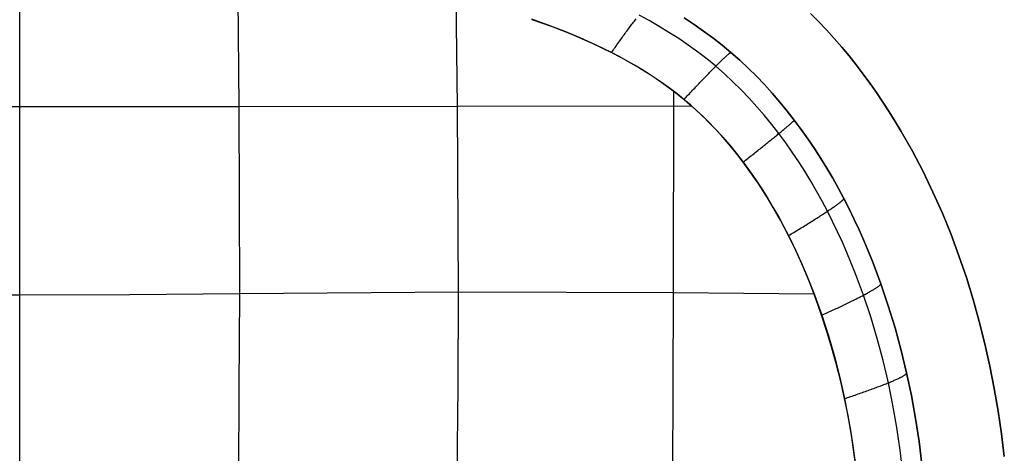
# Model space of a CAD drawing. Extents: x -383 to 1849, y -1185 to -529.
# Tile 423 of 656: x -58 to 240, y -856 to -725. Entities that reach past the tile are written whole.
import ezdxf

# ---------------------------------------------------------------- set-up
doc = ezdxf.new("R2010")
doc.units = 0
doc.layers.add('PREDEFINITO', color=7, linetype='CONTINUOUS')

msp = doc.modelspace()

# ---------------------------------------------------------------- linework, layer by layer
at = {"layer": 'PREDEFINITO'}
for p, q in [((8.43, -751.49, 447.46), (8.1, -707.67, 441.23)), ((74.49, -751.35, 444.44), (74.01, -718.29, 440.6)), ((181.19, -723.24, 420), (183.63, -725.7, 420)), ((181.19, -723.24, 370), (183.63, -725.7, 370)), ((183.63, -725.7, 395), (181.19, -723.24, 395)), ((101.82, -726.75, 440.33), (96.9, -724.99, 440.37)), ((96.94, -725.02, 440.37), (103.09, -727.23, 440.31)), ((127.2, -726.5, 436.29), (127.45, -726.17, 436.01)), ((127.45, -726.17, 436.01), (127.69, -725.85, 435.74)), ((127.69, -725.85, 435.74), (127.94, -725.53, 435.45)), ((127.94, -725.53, 435.45), (128.18, -725.22, 435.16)), ((128.18, -725.22, 435.16), (128.42, -724.91, 434.86)), ((132.39, -725.41, 433.58), (129.34, -723.75, 433.59)), ((135.41, -727.15, 433.56), (132.39, -725.41, 433.58)), ((145.95, -726.54, 420), (143.01, -724.61, 420)), ((145.95, -726.54, 370), (143.01, -724.61, 370)), ((143.01, -724.61, 395), (145.95, -726.54, 395)), ((145.95, -726.54, 420), (143.01, -724.61, 420)), ((183.63, -725.7, 420), (186.01, -728.22, 420)), ((183.63, -725.7, 370), (186.01, -728.22, 370)), ((186.01, -728.22, 395), (183.63, -725.7, 395)), ((106.7, -728.63, 440.28), (101.82, -726.75, 440.33)), ((103.09, -727.23, 440.31), (109.17, -729.63, 440.26)), ((111.55, -730.64, 440.23), (106.7, -728.63, 440.28)), ((125.12, -729.29, 438.16), (125.38, -728.93, 437.96)), ((125.38, -728.93, 437.96), (125.65, -728.57, 437.75)), ((125.65, -728.57, 437.75), (125.91, -728.21, 437.52)), ((125.91, -728.21, 437.52), (126.17, -727.86, 437.29)), ((126.17, -727.86, 437.29), (126.43, -727.51, 437.05)), ((126.43, -727.51, 437.05), (126.69, -727.17, 436.8)), ((126.69, -727.17, 436.8), (126.94, -726.83, 436.55)), ((126.94, -726.83, 436.55), (127.2, -726.5, 436.29)), ((138.38, -728.96, 433.55), (135.41, -727.15, 433.56)), ((141.32, -730.85, 433.53), (138.38, -728.96, 433.55)), ((148.83, -728.55, 420), (145.95, -726.54, 420)), ((148.83, -728.55, 370), (145.95, -726.54, 370)), ((145.95, -726.54, 395), (148.83, -728.55, 395)), ((148.83, -728.55, 420), (145.95, -726.54, 420)), ((151.66, -730.63, 420), (148.83, -728.55, 420)), ((151.66, -730.63, 370), (148.83, -728.55, 370)), ((148.83, -728.55, 395), (151.66, -730.63, 395)), ((151.66, -730.63, 420), (148.83, -728.55, 420)), ((186.01, -728.22, 420), (188.33, -730.79, 420)), ((186.01, -728.22, 370), (188.33, -730.79, 370)), ((188.33, -730.79, 395), (186.01, -728.22, 395)), ((109.17, -729.63, 440.26), (112.17, -730.9, 440.23)), ((116.33, -732.79, 440.19), (111.55, -730.64, 440.23)), ((112.17, -730.9, 440.23), (115.16, -732.24, 440.2)), ((115.16, -732.24, 440.2), (118.11, -733.63, 440.17)), ((122.95, -732.32, 439.48), (123.22, -731.93, 439.35)), ((123.22, -731.93, 439.35), (123.49, -731.55, 439.21)), ((123.49, -731.55, 439.21), (123.77, -731.17, 439.06)), ((123.77, -731.17, 439.06), (124.04, -730.79, 438.9)), ((124.04, -730.79, 438.9), (124.31, -730.41, 438.73)), ((124.31, -730.41, 438.73), (124.58, -730.03, 438.55)), ((124.58, -730.03, 438.55), (124.85, -729.66, 438.36)), ((124.85, -729.66, 438.36), (125.12, -729.29, 438.16)), ((144.2, -732.82, 433.52), (141.32, -730.85, 433.53)), ((154.42, -732.8, 420), (151.66, -730.63, 420)), ((154.42, -732.8, 370), (151.66, -730.63, 370)), ((151.66, -730.63, 395), (154.42, -732.8, 395)), ((154.42, -732.8, 420), (151.66, -730.63, 420)), ((188.33, -730.79, 420), (190.6, -733.42, 420)), ((188.33, -730.79, 370), (190.6, -733.42, 370)), ((190.6, -733.42, 395), (188.33, -730.79, 395)), ((188.33, -730.79, 420), (188.33, -730.79, 370)), ((121.04, -735.09, 440.15), (116.33, -732.79, 440.19)), ((118.11, -733.63, 440.17), (121.04, -735.08, 440.15)), ((121.04, -735.08, 440.15), (121.31, -734.68, 440.08)), ((121.04, -735.08, 440.15), (123.93, -736.59, 440.12)), ((123.36, -736.3, 440.13), (121.04, -735.09, 440.15)), ((121.31, -734.68, 440.08), (121.58, -734.29, 440.01)), ((121.58, -734.29, 440.01), (121.85, -733.89, 439.92)), ((121.85, -733.89, 439.92), (122.13, -733.5, 439.82)), ((122.13, -733.5, 439.82), (122.4, -733.1, 439.72)), ((122.4, -733.1, 439.72), (122.67, -732.71, 439.61)), ((122.67, -732.71, 439.61), (122.95, -732.32, 439.48)), ((147.03, -734.87, 433.51), (144.2, -732.82, 433.52)), ((149.8, -737, 433.5), (147.03, -734.87, 433.51)), ((157.12, -735.04, 420), (154.42, -732.8, 420)), ((157.12, -735.04, 370), (154.42, -732.8, 370)), ((154.42, -732.8, 395), (157.12, -735.04, 395)), ((157.12, -735.04, 420), (154.42, -732.8, 420)), ((156.75, -735.25, 423.27), (156.83, -735.2, 422.8)), ((156.83, -735.2, 422.8), (156.9, -735.15, 422.33)), ((156.9, -735.15, 422.33), (156.96, -735.11, 421.86)), ((156.96, -735.11, 421.86), (157.01, -735.08, 421.4)), ((157.01, -735.08, 421.4), (157.06, -735.06, 420.93)), ((157.06, -735.06, 420.93), (157.09, -735.05, 420.46)), ((157.09, -735.05, 420.46), (157.12, -735.04, 420)), ((159.76, -737.37, 420), (157.12, -735.04, 420)), ((159.76, -737.37, 370), (157.12, -735.04, 370)), ((157.12, -735.04, 395), (159.76, -737.37, 395)), ((157.12, -735.04, 420), (157.12, -735.04, 370)), ((159.76, -737.37, 420), (157.12, -735.04, 420)), ((190.6, -733.42, 420), (192.81, -736.09, 420)), ((190.6, -733.42, 370), (192.81, -736.09, 370)), ((192.81, -736.09, 395), (190.6, -733.42, 395)), ((125.66, -737.55, 440.11), (123.36, -736.3, 440.13)), ((123.93, -736.59, 440.12), (126.79, -738.18, 440.1)), ((127.93, -738.84, 440.09), (125.66, -737.55, 440.11)), ((126.79, -738.18, 440.1), (129.61, -739.83, 440.08)), ((152.51, -739.22, 433.49), (149.8, -737, 433.5)), ((153.44, -738.3, 432.15), (153.66, -738.08, 431.8)), ((153.66, -738.08, 431.8), (153.88, -737.87, 431.43)), ((153.88, -737.87, 431.43), (154.09, -737.66, 431.06)), ((154.09, -737.66, 431.06), (154.29, -737.46, 430.67)), ((154.29, -737.46, 430.67), (154.49, -737.27, 430.28)), ((154.49, -737.27, 430.28), (154.68, -737.09, 429.89)), ((154.68, -737.09, 429.89), (154.87, -736.91, 429.48)), ((154.87, -736.91, 429.48), (155.05, -736.74, 429.07)), ((155.05, -736.74, 429.07), (155.23, -736.57, 428.65)), ((155.23, -736.57, 428.65), (155.39, -736.42, 428.23)), ((155.39, -736.42, 428.23), (155.55, -736.27, 427.8)), ((155.55, -736.27, 427.8), (155.71, -736.13, 427.36)), ((155.71, -736.13, 427.36), (155.85, -736, 426.92)), ((155.85, -736, 426.92), (155.99, -735.88, 426.47)), ((155.99, -735.88, 426.47), (156.12, -735.76, 426.03)), ((156.12, -735.76, 426.03), (156.25, -735.65, 425.57)), ((156.25, -735.65, 425.57), (156.36, -735.56, 425.12)), ((156.36, -735.56, 425.12), (156.47, -735.47, 424.66)), ((156.47, -735.47, 424.66), (156.57, -735.39, 424.19)), ((156.57, -735.39, 424.19), (156.66, -735.31, 423.73)), ((156.66, -735.31, 423.73), (156.75, -735.25, 423.27)), ((162.32, -739.77, 420), (159.76, -737.37, 420)), ((162.32, -739.77, 370), (159.76, -737.37, 370)), ((159.76, -737.37, 395), (162.32, -739.77, 395)), ((162.32, -739.77, 420), (159.76, -737.37, 420)), ((192.81, -736.09, 420), (194.96, -738.81, 420)), ((192.81, -736.09, 370), (194.96, -738.81, 370)), ((194.96, -738.81, 395), (192.81, -736.09, 395)), ((130.17, -740.18, 440.08), (127.93, -738.84, 440.09)), ((129.61, -739.83, 440.08), (132.38, -741.55, 440.06)), ((132.39, -741.57, 440.06), (130.17, -740.18, 440.08)), ((150.39, -741.38, 435.9), (150.67, -741.09, 435.62)), ((150.67, -741.09, 435.62), (150.95, -740.81, 435.34)), ((150.95, -740.81, 435.34), (151.22, -740.54, 435.05)), ((151.22, -740.54, 435.05), (151.49, -740.26, 434.75)), ((151.49, -740.26, 434.75), (151.75, -740, 434.44)), ((151.75, -740, 434.44), (152.01, -739.73, 434.13)), ((152.01, -739.73, 434.13), (152.26, -739.48, 433.82)), ((152.26, -739.48, 433.82), (152.51, -739.22, 433.49)), ((152.51, -739.22, 433.49), (152.75, -738.99, 433.17)), ((155.15, -741.53, 433.49), (152.51, -739.22, 433.49)), ((152.75, -738.99, 433.17), (152.99, -738.75, 432.84)), ((152.99, -738.75, 432.84), (153.22, -738.52, 432.5)), ((153.22, -738.52, 432.5), (153.44, -738.3, 432.15)), ((164.82, -742.24, 420), (162.32, -739.77, 420)), ((164.82, -742.24, 370), (162.32, -739.77, 370)), ((162.32, -739.77, 395), (164.82, -742.24, 395)), ((164.82, -742.24, 420), (162.32, -739.77, 420)), ((194.96, -738.81, 420), (197.05, -741.57, 420)), ((194.96, -738.81, 370), (197.05, -741.57, 370)), ((197.05, -741.57, 395), (194.96, -738.81, 395)), ((132.38, -741.55, 440.06), (135.11, -743.35, 440.04)), ((134.56, -743, 440.05), (132.39, -741.57, 440.06)), ((136.71, -744.48, 440.04), (134.56, -743, 440.05)), ((135.11, -743.35, 440.04), (137.78, -745.23, 440.03)), ((147.73, -744.15, 438.03), (148.03, -743.83, 437.83)), ((148.03, -743.83, 437.83), (148.34, -743.51, 437.62)), ((148.34, -743.51, 437.62), (148.64, -743.19, 437.39)), ((148.64, -743.19, 437.39), (148.94, -742.88, 437.17)), ((148.94, -742.88, 437.17), (149.24, -742.57, 436.93)), ((149.24, -742.57, 436.93), (149.53, -742.27, 436.68)), ((149.53, -742.27, 436.68), (149.82, -741.97, 436.43)), ((149.82, -741.97, 436.43), (150.11, -741.67, 436.17)), ((150.11, -741.67, 436.17), (150.39, -741.38, 435.9)), ((157.72, -743.91, 433.49), (155.15, -741.53, 433.49)), ((160.21, -746.36, 433.48), (157.72, -743.91, 433.49)), ((167.24, -744.78, 420), (164.82, -742.24, 420)), ((167.24, -744.78, 370), (164.82, -742.24, 370)), ((164.82, -742.24, 395), (167.24, -744.78, 395)), ((167.24, -744.78, 420), (164.82, -742.24, 420)), ((197.05, -741.57, 420), (199.1, -744.37, 420)), ((197.05, -741.57, 370), (199.1, -744.37, 370)), ((199.1, -744.37, 395), (197.05, -741.57, 395)), ((197.05, -741.57, 420), (197.05, -741.57, 370)), ((138.81, -746.01, 440.03), (136.71, -744.48, 440.04)), ((137.78, -745.23, 440.03), (140.39, -747.2, 440.02)), ((140.88, -747.59, 440.02), (138.81, -746.01, 440.03)), ((139.71, -807.78, 444.53), (139.83, -746.77, 440.02)), ((144.87, -747.16, 439.47), (145.2, -746.82, 439.34)), ((145.2, -746.82, 439.34), (145.52, -746.48, 439.21)), ((145.52, -746.48, 439.21), (145.84, -746.14, 439.07)), ((145.84, -746.14, 439.07), (146.16, -745.8, 438.92)), ((146.16, -745.8, 438.92), (146.47, -745.47, 438.76)), ((146.47, -745.47, 438.76), (146.79, -745.13, 438.59)), ((146.79, -745.13, 438.59), (147.1, -744.8, 438.42)), ((147.1, -744.8, 438.42), (147.42, -744.48, 438.23)), ((147.42, -744.48, 438.23), (147.73, -744.15, 438.03)), ((162.63, -748.88, 433.49), (160.21, -746.36, 433.48)), ((169.6, -747.38, 420), (167.24, -744.78, 420)), ((169.6, -747.38, 370), (167.24, -744.78, 370)), ((167.24, -744.78, 395), (169.6, -747.38, 395)), ((169.6, -747.38, 420), (167.24, -744.78, 420)), ((199.1, -744.37, 420), (201.1, -747.2, 420)), ((199.1, -744.37, 370), (201.1, -747.2, 370)), ((201.1, -747.2, 395), (199.1, -744.37, 395)), ((140.39, -747.2, 440.02), (142.93, -749.24, 440.01)), ((142.9, -749.23, 440.01), (140.88, -747.59, 440.02)), ((144.89, -750.91, 440), (142.9, -749.23, 440.01)), ((142.93, -749.24, 440.01), (143.26, -748.89, 439.94)), ((142.93, -749.24, 440.01), (145.41, -751.37, 440)), ((143.26, -748.89, 439.94), (143.58, -748.55, 439.86)), ((143.58, -748.55, 439.86), (143.9, -748.2, 439.78)), ((143.9, -748.2, 439.78), (144.23, -747.85, 439.68)), ((144.23, -747.85, 439.68), (144.55, -747.51, 439.58)), ((144.55, -747.51, 439.58), (144.87, -747.16, 439.47)), ((164.98, -751.47, 433.49), (162.63, -748.88, 433.49)), ((171.9, -750.04, 420), (169.6, -747.38, 420)), ((171.9, -750.04, 370), (169.6, -747.38, 370)), ((169.6, -747.38, 395), (171.9, -750.04, 395)), ((171.9, -750.04, 420), (169.6, -747.38, 420)), ((174.12, -752.76, 420), (171.9, -750.04, 420)), ((174.12, -752.76, 370), (171.9, -750.04, 370)), ((171.9, -750.04, 395), (174.12, -752.76, 395)), ((174.12, -752.76, 420), (171.9, -750.04, 420)), ((201.1, -747.2, 420), (203.04, -750.08, 420)), ((201.1, -747.2, 370), (203.04, -750.08, 370)), ((203.04, -750.08, 395), (201.1, -747.2, 395)), ((203.04, -750.08, 420), (204.93, -752.98, 420)), ((203.04, -750.08, 370), (204.93, -752.98, 370)), ((204.93, -752.98, 395), (203.04, -750.08, 395)), ((-57.9, -751.46, 448.64), (-124.23, -751.49, 447.46)), ((8.43, -751.49, 447.46), (-57.9, -751.46, 448.64)), ((74.49, -751.35, 444.44), (8.43, -751.49, 447.46)), ((8.57, -779.58, 450.77), (8.43, -751.49, 447.46)), ((145.31, -751.28, 440), (74.49, -751.35, 444.44)), ((74.8, -807.54, 449.84), (74.49, -751.35, 444.44)), ((146.83, -752.65, 440), (144.89, -750.91, 440)), ((145.41, -751.37, 440), (147.82, -753.58, 440)), ((148.72, -754.44, 440), (146.83, -752.65, 440)), ((167.26, -754.11, 433.49), (164.98, -751.47, 433.49)), ((176.28, -755.53, 420), (174.12, -752.76, 420)), ((176.28, -755.53, 370), (174.12, -752.76, 370)), ((174.12, -752.76, 395), (176.28, -755.53, 395)), ((176.28, -755.53, 420), (174.12, -752.76, 420)), ((204.93, -752.98, 420), (206.76, -755.92, 420)), ((204.93, -752.98, 370), (206.76, -755.92, 370)), ((206.76, -755.92, 395), (204.93, -752.98, 395)), ((204.93, -752.98, 420), (204.93, -752.98, 370)), ((147.82, -753.58, 440), (150.16, -755.86, 440)), ((150.57, -756.28, 440), (148.72, -754.44, 440)), ((150.16, -755.86, 440), (152.43, -758.21, 440)), ((169.46, -756.81, 433.5), (167.26, -754.11, 433.49)), ((175.75, -756.06, 424.66), (175.85, -755.97, 424.2)), ((175.85, -755.97, 424.2), (175.93, -755.89, 423.73)), ((175.93, -755.89, 423.73), (176.01, -755.82, 423.27)), ((176.01, -755.82, 423.27), (176.08, -755.76, 422.8)), ((176.08, -755.76, 422.8), (176.13, -755.7, 422.33)), ((176.13, -755.7, 422.33), (176.18, -755.65, 421.86)), ((176.18, -755.65, 421.86), (176.22, -755.61, 421.4)), ((176.22, -755.61, 421.4), (176.25, -755.58, 420.93)), ((176.25, -755.58, 420.93), (176.27, -755.55, 420.46)), ((176.27, -755.55, 420.46), (176.28, -755.53, 420)), ((178.38, -758.35, 420), (176.28, -755.53, 420)), ((178.38, -758.35, 370), (176.28, -755.53, 370)), ((176.28, -755.53, 395), (178.38, -758.35, 395)), ((176.28, -755.53, 420), (176.28, -755.53, 370)), ((178.38, -758.35, 420), (176.28, -755.53, 420)), ((206.76, -755.92, 420), (208.55, -758.9, 420)), ((206.76, -755.92, 370), (208.55, -758.9, 370)), ((208.55, -758.9, 395), (206.76, -755.92, 395)), ((152.38, -758.16, 440), (150.57, -756.28, 440)), ((154.15, -760.09, 440.01), (152.38, -758.16, 440)), ((152.43, -758.21, 440), (154.62, -760.63, 440.01)), ((171.6, -759.55, 433.5), (169.46, -756.81, 433.5)), ((172.11, -759.13, 432.85), (172.36, -758.93, 432.51)), ((172.36, -758.93, 432.51), (172.61, -758.72, 432.16)), ((172.61, -758.72, 432.16), (172.85, -758.53, 431.81)), ((172.85, -758.53, 431.81), (173.08, -758.34, 431.44)), ((173.08, -758.34, 431.44), (173.3, -758.15, 431.06)), ((173.3, -758.15, 431.06), (173.52, -757.97, 430.68)), ((173.52, -757.97, 430.68), (173.73, -757.79, 430.29)), ((173.73, -757.79, 430.29), (173.94, -757.62, 429.89)), ((173.94, -757.62, 429.89), (174.13, -757.45, 429.49)), ((174.13, -757.45, 429.49), (174.32, -757.29, 429.08)), ((174.32, -757.29, 429.08), (174.51, -757.14, 428.66)), ((174.51, -757.14, 428.66), (174.68, -756.99, 428.23)), ((174.68, -756.99, 428.23), (174.84, -756.85, 427.8)), ((174.84, -756.85, 427.8), (175, -756.72, 427.36)), ((175, -756.72, 427.36), (175.15, -756.59, 426.92)), ((175.15, -756.59, 426.92), (175.29, -756.47, 426.48)), ((175.29, -756.47, 426.48), (175.42, -756.36, 426.03)), ((175.42, -756.36, 426.03), (175.54, -756.25, 425.57)), ((175.54, -756.25, 425.57), (175.65, -756.15, 425.12)), ((175.65, -756.15, 425.12), (175.75, -756.06, 424.66)), ((180.4, -761.21, 420), (178.38, -758.35, 420)), ((180.4, -761.21, 370), (178.38, -758.35, 370)), ((178.38, -758.35, 395), (180.4, -761.21, 395)), ((180.4, -761.21, 420), (178.38, -758.35, 420)), ((208.55, -758.9, 420), (211.96, -764.93, 420)), ((208.55, -758.9, 370), (211.96, -764.93, 370)), ((211.96, -764.93, 395), (208.55, -758.9, 395)), ((155.87, -762.06, 440.01), (154.15, -760.09, 440.01)), ((154.62, -760.63, 440.01), (156.75, -763.11, 440.02)), ((168.3, -762.24, 436.7), (168.62, -761.97, 436.44)), ((168.62, -761.97, 436.44), (168.94, -761.72, 436.18)), ((168.94, -761.72, 436.18), (169.26, -761.46, 435.91)), ((169.26, -761.46, 435.91), (169.57, -761.21, 435.64)), ((169.57, -761.21, 435.64), (169.87, -760.96, 435.35)), ((169.87, -760.96, 435.35), (170.18, -760.72, 435.06)), ((170.18, -760.72, 435.06), (170.47, -760.48, 434.76)), ((170.47, -760.48, 434.76), (170.76, -760.24, 434.46)), ((170.76, -760.24, 434.46), (171.05, -760.01, 434.15)), ((171.05, -760.01, 434.15), (171.32, -759.78, 433.83)), ((171.32, -759.78, 433.83), (171.6, -759.55, 433.5)), ((171.6, -759.55, 433.5), (171.86, -759.34, 433.18)), ((173.67, -762.35, 433.51), (171.6, -759.55, 433.5)), ((171.86, -759.34, 433.18), (172.11, -759.13, 432.85)), ((182.37, -764.12, 420), (180.4, -761.21, 420)), ((182.37, -764.12, 370), (180.4, -761.21, 370)), ((180.4, -761.21, 395), (182.37, -764.12, 395)), ((182.37, -764.12, 420), (180.4, -761.21, 420)), ((157.56, -764.07, 440.02), (155.87, -762.06, 440.01)), ((156.75, -763.11, 440.02), (158.82, -765.64, 440.03)), ((159.2, -766.11, 440.03), (157.56, -764.07, 440.02)), ((164.85, -765.01, 438.79), (165.21, -764.72, 438.62)), ((165.21, -764.72, 438.62), (165.57, -764.43, 438.44)), ((165.57, -764.43, 438.44), (165.92, -764.15, 438.25)), ((165.92, -764.15, 438.25), (166.27, -763.87, 438.06)), ((166.27, -763.87, 438.06), (166.62, -763.59, 437.85)), ((166.62, -763.59, 437.85), (166.96, -763.32, 437.64)), ((166.96, -763.32, 437.64), (167.3, -763.04, 437.41)), ((167.3, -763.04, 437.41), (167.64, -762.77, 437.18)), ((167.64, -762.77, 437.18), (167.97, -762.5, 436.95)), ((167.97, -762.5, 436.95), (168.3, -762.24, 436.7)), ((175.67, -765.19, 433.52), (173.67, -762.35, 433.51)), ((184.27, -767.08, 420), (182.37, -764.12, 420)), ((184.27, -767.08, 370), (182.37, -764.12, 370)), ((182.37, -764.12, 395), (184.27, -767.08, 395)), ((184.27, -767.08, 420), (182.37, -764.12, 420)), ((211.96, -764.93, 420), (215.18, -771.07, 420)), ((211.96, -764.93, 370), (215.18, -771.07, 370)), ((215.18, -771.07, 395), (211.96, -764.93, 395)), ((211.96, -764.93, 420), (211.96, -764.93, 370)), ((158.82, -765.64, 440.03), (160.81, -768.23, 440.04)), ((160.8, -768.19, 440.03), (159.2, -766.11, 440.03)), ((160.81, -768.23, 440.04), (161.18, -767.93, 439.97)), ((161.18, -767.93, 439.97), (161.56, -767.64, 439.9)), ((161.56, -767.64, 439.9), (161.93, -767.34, 439.81)), ((161.93, -767.34, 439.81), (162.3, -767.05, 439.71)), ((162.3, -767.05, 439.71), (162.67, -766.75, 439.61)), ((162.67, -766.75, 439.61), (163.03, -766.46, 439.5)), ((163.03, -766.46, 439.5), (163.4, -766.17, 439.37)), ((163.4, -766.17, 439.37), (163.77, -765.88, 439.24)), ((163.77, -765.88, 439.24), (164.13, -765.58, 439.1)), ((164.13, -765.58, 439.1), (164.49, -765.29, 438.95)), ((164.49, -765.29, 438.95), (164.85, -765.01, 438.79)), ((177.6, -768.08, 433.53), (175.67, -765.19, 433.52)), ((186.1, -770.07, 420), (184.27, -767.08, 420)), ((186.1, -770.07, 370), (184.27, -767.08, 370)), ((184.27, -767.08, 395), (186.1, -770.07, 395)), ((186.1, -770.07, 420), (184.27, -767.08, 420)), ((162.35, -770.3, 440.04), (160.8, -768.19, 440.03)), ((160.81, -768.23, 440.04), (162.74, -770.86, 440.05)), ((163.87, -772.44, 440.06), (162.35, -770.3, 440.04)), ((162.74, -770.86, 440.05), (164.61, -773.54, 440.07)), ((179.47, -771, 433.54), (177.6, -768.08, 433.53)), ((187.88, -773.1, 420), (186.1, -770.07, 420)), ((187.88, -773.1, 370), (186.1, -770.07, 370)), ((186.1, -770.07, 395), (187.88, -773.1, 395)), ((187.88, -773.1, 420), (186.1, -770.07, 420)), ((165.34, -774.61, 440.07), (163.87, -772.44, 440.06)), ((164.61, -773.54, 440.07), (166.41, -776.27, 440.08)), ((181.27, -773.97, 433.55), (179.47, -771, 433.54)), ((189.59, -776.17, 420), (187.88, -773.1, 420)), ((189.59, -776.17, 370), (187.88, -773.1, 370)), ((187.88, -773.1, 395), (189.59, -776.17, 395)), ((189.59, -776.17, 420), (187.88, -773.1, 420)), ((215.18, -771.07, 420), (218.2, -777.3, 420)), ((215.18, -771.07, 370), (218.2, -777.3, 370)), ((218.2, -777.3, 395), (215.18, -771.07, 395)), ((166.77, -776.81, 440.08), (165.34, -774.61, 440.07)), ((166.41, -776.27, 440.08), (168.15, -779.03, 440.1)), ((168.16, -779.03, 440.09), (166.77, -776.81, 440.08)), ((183.01, -776.97, 433.56), (181.27, -773.97, 433.55)), ((191.25, -779.26, 420), (189.59, -776.17, 420)), ((191.25, -779.26, 370), (189.59, -776.17, 370)), ((189.59, -776.17, 395), (191.25, -779.26, 395)), ((191.25, -779.26, 420), (189.59, -776.17, 420)), ((8.6, -808.01, 453.57), (8.57, -779.58, 450.77)), ((168.15, -779.03, 440.1), (169.83, -781.84, 440.11)), ((169.52, -781.28, 440.11), (168.16, -779.03, 440.09)), ((184.69, -780, 433.57), (183.01, -776.97, 433.56)), ((190.74, -779.87, 424.68), (190.84, -779.78, 424.22)), ((190.84, -779.78, 424.22), (190.92, -779.7, 423.75)), ((190.92, -779.7, 423.75), (191, -779.62, 423.28)), ((191, -779.62, 423.28), (191.07, -779.55, 422.81)), ((191.07, -779.55, 422.81), (191.12, -779.49, 422.34)), ((191.12, -779.49, 422.34), (191.17, -779.43, 421.87)), ((191.17, -779.43, 421.87), (191.2, -779.38, 421.4)), ((191.2, -779.38, 421.4), (191.23, -779.34, 420.93)), ((191.23, -779.34, 420.93), (191.24, -779.3, 420.47)), ((191.24, -779.3, 420.47), (191.25, -779.26, 420)), ((192.84, -782.39, 420), (191.25, -779.26, 420)), ((192.84, -782.39, 370), (191.25, -779.26, 370)), ((191.25, -779.26, 395), (192.84, -782.39, 395)), ((191.25, -779.26, 420), (191.25, -779.26, 370)), ((192.84, -782.39, 420), (191.25, -779.26, 420)), ((218.2, -777.3, 420), (221.03, -783.63, 420)), ((218.2, -777.3, 370), (221.03, -783.63, 370)), ((221.03, -783.63, 395), (218.2, -777.3, 395)), ((218.2, -777.3, 420), (218.2, -777.3, 370)), ((172.1, -785.82, 440.14), (169.52, -781.28, 440.11)), ((169.83, -781.84, 440.11), (171.45, -784.67, 440.13)), ((186.3, -783.06, 433.58), (184.69, -780, 433.57)), ((186.59, -782.87, 433.26), (186.86, -782.69, 432.92)), ((186.86, -782.69, 432.92), (187.13, -782.51, 432.58)), ((187.13, -782.51, 432.58), (187.4, -782.33, 432.23)), ((187.4, -782.33, 432.23), (187.65, -782.15, 431.87)), ((187.65, -782.15, 431.87), (187.9, -781.98, 431.5)), ((187.9, -781.98, 431.5), (188.14, -781.82, 431.12)), ((188.14, -781.82, 431.12), (188.38, -781.65, 430.74)), ((188.38, -781.65, 430.74), (188.61, -781.49, 430.35)), ((188.61, -781.49, 430.35), (188.83, -781.34, 429.94)), ((188.83, -781.34, 429.94), (189.04, -781.19, 429.54)), ((189.04, -781.19, 429.54), (189.24, -781.04, 429.12)), ((189.24, -781.04, 429.12), (189.43, -780.9, 428.7)), ((189.43, -780.9, 428.7), (189.62, -780.76, 428.27)), ((189.62, -780.76, 428.27), (189.79, -780.63, 427.84)), ((189.79, -780.63, 427.84), (189.96, -780.51, 427.4)), ((189.96, -780.51, 427.4), (190.11, -780.39, 426.96)), ((190.11, -780.39, 426.96), (190.26, -780.27, 426.51)), ((190.26, -780.27, 426.51), (190.39, -780.16, 426.06)), ((190.39, -780.16, 426.06), (190.52, -780.06, 425.6)), ((190.52, -780.06, 425.6), (190.64, -779.96, 425.14)), ((190.64, -779.96, 425.14), (190.74, -779.87, 424.68)), ((194.38, -785.55, 420), (192.84, -782.39, 420)), ((194.38, -785.55, 370), (192.84, -782.39, 370)), ((192.84, -782.39, 395), (194.38, -785.55, 395)), ((194.38, -785.55, 420), (192.84, -782.39, 420)), ((171.45, -784.67, 440.13), (173.01, -787.55, 440.15)), ((181.99, -785.84, 437.28), (182.36, -785.61, 437.04)), ((182.36, -785.61, 437.04), (182.72, -785.39, 436.8)), ((182.72, -785.39, 436.8), (183.07, -785.16, 436.54)), ((183.07, -785.16, 436.54), (183.42, -784.94, 436.28)), ((183.42, -784.94, 436.28), (183.76, -784.72, 436)), ((183.76, -784.72, 436), (184.1, -784.5, 435.72)), ((184.1, -784.5, 435.72), (184.43, -784.29, 435.44)), ((184.43, -784.29, 435.44), (184.76, -784.07, 435.14)), ((184.76, -784.07, 435.14), (185.08, -783.86, 434.84)), ((185.08, -783.86, 434.84), (185.4, -783.66, 434.54)), ((185.4, -783.66, 434.54), (185.7, -783.46, 434.22)), ((185.7, -783.46, 434.22), (186.01, -783.26, 433.9)), ((186.01, -783.26, 433.9), (186.3, -783.06, 433.58)), ((186.3, -783.06, 433.58), (186.59, -782.87, 433.26)), ((187.86, -786.15, 433.59), (186.3, -783.06, 433.58)), ((195.86, -788.74, 420), (194.38, -785.55, 420)), ((195.86, -788.74, 370), (194.38, -785.55, 370)), ((194.38, -785.55, 395), (195.86, -788.74, 395)), ((195.86, -788.74, 420), (194.38, -785.55, 420)), ((221.03, -783.63, 420), (223.65, -790.06, 420)), ((221.03, -783.63, 370), (223.65, -790.06, 370)), ((223.65, -790.06, 395), (221.03, -783.63, 395)), ((174.52, -790.45, 440.17), (172.1, -785.82, 440.14)), ((173.01, -787.55, 440.15), (174.51, -790.45, 440.17)), ((176.95, -788.97, 439.62), (177.36, -788.72, 439.49)), ((177.36, -788.72, 439.49), (177.76, -788.48, 439.36)), ((177.76, -788.48, 439.36), (178.16, -788.23, 439.21)), ((178.16, -788.23, 439.21), (178.55, -787.99, 439.06)), ((178.55, -787.99, 439.06), (178.95, -787.74, 438.9)), ((178.95, -787.74, 438.9), (179.34, -787.5, 438.73)), ((179.34, -787.5, 438.73), (179.73, -787.26, 438.55)), ((179.73, -787.26, 438.55), (180.12, -787.02, 438.36)), ((180.12, -787.02, 438.36), (180.5, -786.78, 438.16)), ((180.5, -786.78, 438.16), (180.88, -786.54, 437.96)), ((180.88, -786.54, 437.96), (181.26, -786.31, 437.74)), ((181.26, -786.31, 437.74), (181.63, -786.07, 437.52)), ((181.63, -786.07, 437.52), (181.99, -785.84, 437.28)), ((189.36, -789.27, 433.6), (187.86, -786.15, 433.59)), ((197.29, -791.94, 420), (195.86, -788.74, 420)), ((197.29, -791.94, 370), (195.86, -788.74, 370)), ((195.86, -788.74, 395), (197.29, -791.94, 395)), ((197.29, -791.94, 420), (195.86, -788.74, 420)), ((174.51, -790.45, 440.17), (174.92, -790.2, 440.1)), ((174.51, -790.45, 440.17), (175.95, -793.38, 440.19)), ((176.8, -795.14, 440.2), (174.52, -790.45, 440.17)), ((174.92, -790.2, 440.1), (175.33, -789.95, 440.02)), ((175.33, -789.95, 440.02), (175.73, -789.71, 439.93)), ((175.73, -789.71, 439.93), (176.14, -789.46, 439.84)), ((176.14, -789.46, 439.84), (176.55, -789.22, 439.73)), ((176.55, -789.22, 439.73), (176.95, -788.97, 439.62)), ((190.8, -792.41, 433.61), (189.36, -789.27, 433.6)), ((223.65, -790.06, 420), (226.06, -796.56, 420)), ((223.65, -790.06, 370), (226.06, -796.56, 370)), ((226.06, -796.56, 395), (223.65, -790.06, 395)), ((223.65, -790.06, 420), (223.65, -790.06, 370)), ((175.95, -793.38, 440.19), (177.35, -796.33, 440.21)), ((192.19, -795.58, 433.63), (190.8, -792.41, 433.61)), ((199.97, -798.44, 420), (197.29, -791.94, 420)), ((199.97, -798.44, 370), (197.29, -791.94, 370)), ((197.29, -791.94, 395), (199.97, -798.44, 395)), ((199.97, -798.44, 420), (197.29, -791.94, 420)), ((178.93, -799.9, 440.24), (176.8, -795.14, 440.2)), ((177.35, -796.33, 440.21), (178.68, -799.31, 440.23)), ((194.79, -801.97, 433.65), (192.19, -795.58, 433.63)), ((226.06, -796.56, 420), (228.28, -803.13, 420)), ((226.06, -796.56, 370), (228.28, -803.13, 370)), ((228.28, -803.13, 395), (226.06, -796.56, 395)), ((178.68, -799.31, 440.23), (179.96, -802.31, 440.25)), ((180.92, -804.72, 440.28), (178.93, -799.9, 440.24)), ((202.43, -805.01, 420), (199.97, -798.44, 420)), ((202.43, -805.01, 370), (199.97, -798.44, 370)), ((199.97, -798.44, 395), (202.43, -805.01, 395)), ((202.43, -805.01, 420), (199.97, -798.44, 420)), ((179.96, -802.31, 440.25), (182.37, -808.39, 440.3)), ((197.18, -808.45, 433.68), (194.79, -801.97, 433.65)), ((228.28, -803.13, 420), (230.31, -809.76, 420)), ((228.28, -803.13, 370), (230.31, -809.76, 370)), ((230.31, -809.76, 395), (228.28, -803.13, 395)), ((228.28, -803.13, 420), (228.28, -803.13, 370)), ((182.79, -809.59, 440.31), (180.92, -804.72, 440.28)), ((200.31, -806.71, 429.18), (200.52, -806.58, 428.76)), ((200.52, -806.58, 428.76), (200.71, -806.46, 428.33)), ((200.71, -806.46, 428.33), (200.9, -806.34, 427.89)), ((200.9, -806.34, 427.89), (201.07, -806.23, 427.45)), ((201.07, -806.23, 427.45), (201.24, -806.12, 427)), ((201.24, -806.12, 427), (201.39, -806.01, 426.55)), ((201.39, -806.01, 426.55), (201.54, -805.91, 426.1)), ((201.54, -805.91, 426.1), (201.67, -805.81, 425.64)), ((201.67, -805.81, 425.64), (201.8, -805.72, 425.18)), ((201.8, -805.72, 425.18), (201.91, -805.63, 424.71)), ((201.91, -805.63, 424.71), (202.01, -805.55, 424.24)), ((202.01, -805.55, 424.24), (202.1, -805.47, 423.77)), ((202.1, -805.47, 423.77), (202.18, -805.4, 423.3)), ((202.18, -805.4, 423.3), (202.25, -805.33, 422.83)), ((202.25, -805.33, 422.83), (202.31, -805.26, 422.36)), ((202.31, -805.26, 422.36), (202.35, -805.2, 421.89)), ((202.35, -805.2, 421.89), (202.39, -805.15, 421.41)), ((202.39, -805.15, 421.41), (202.41, -805.1, 420.94)), ((202.41, -805.1, 420.94), (202.43, -805.05, 420.47)), ((204.69, -811.67, 420), (202.43, -805.01, 420)), ((204.69, -811.67, 370), (202.43, -805.01, 370)), ((202.43, -805.01, 395), (204.69, -811.67, 395)), ((202.43, -805.01, 420), (202.43, -805.01, 370)), ((204.69, -811.67, 420), (202.43, -805.01, 420)), ((202.43, -805.05, 420.47), (202.43, -805.01, 420)), ((-57.9, -808.46, 454.97), (-91.16, -808.32, 454.61)), ((-24.64, -808.32, 454.61), (-57.9, -808.46, 454.97)), ((8.6, -808.01, 453.57), (-24.64, -808.32, 454.61)), ((8.49, -836.52, 455.79), (8.6, -808.01, 453.57)), ((74.8, -807.54, 449.84), (8.6, -808.01, 453.57)), ((74.62, -836.11, 451.96), (74.8, -807.54, 449.84)), ((139.71, -807.78, 444.53), (74.8, -807.54, 449.84)), ((139.54, -864.87, 447.58), (139.71, -807.78, 444.53)), ((182.3, -808.21, 440.3), (139.71, -807.78, 444.53)), ((182.37, -808.39, 440.3), (184.57, -814.54, 440.35)), ((184.53, -814.51, 440.35), (182.79, -809.59, 440.31)), ((194.83, -809.66, 435.84), (195.19, -809.48, 435.55)), ((195.19, -809.48, 435.55), (195.53, -809.31, 435.26)), ((195.53, -809.31, 435.26), (195.88, -809.13, 434.95)), ((195.88, -809.13, 434.95), (196.21, -808.96, 434.64)), ((196.21, -808.96, 434.64), (196.54, -808.79, 434.33)), ((196.54, -808.79, 434.33), (196.87, -808.62, 434.01)), ((196.87, -808.62, 434.01), (197.18, -808.45, 433.68)), ((197.18, -808.45, 433.68), (197.48, -808.29, 433.35)), ((199.36, -815, 433.7), (197.18, -808.45, 433.68)), ((197.48, -808.29, 433.35), (197.78, -808.13, 433.02)), ((197.78, -808.13, 433.02), (198.07, -807.98, 432.67)), ((198.07, -807.98, 432.67), (198.35, -807.83, 432.32)), ((198.35, -807.83, 432.32), (198.62, -807.68, 431.95)), ((198.62, -807.68, 431.95), (198.89, -807.53, 431.58)), ((198.89, -807.53, 431.58), (199.15, -807.38, 431.2)), ((199.15, -807.38, 431.2), (199.4, -807.24, 430.81)), ((199.4, -807.24, 430.81), (199.64, -807.1, 430.42)), ((199.64, -807.1, 430.42), (199.87, -806.97, 430.01)), ((199.87, -806.97, 430.01), (200.1, -806.83, 429.6)), ((200.1, -806.83, 429.6), (200.31, -806.71, 429.18)), ((188.48, -812.74, 439.38), (188.9, -812.54, 439.22)), ((188.9, -812.54, 439.22), (189.33, -812.35, 439.06)), ((189.33, -812.35, 439.06), (189.74, -812.15, 438.88)), ((189.74, -812.15, 438.88), (190.16, -811.95, 438.7)), ((190.16, -811.95, 438.7), (190.57, -811.75, 438.51)), ((190.57, -811.75, 438.51), (190.98, -811.56, 438.31)), ((190.98, -811.56, 438.31), (191.39, -811.36, 438.1)), ((191.39, -811.36, 438.1), (191.79, -811.17, 437.88)), ((191.79, -811.17, 437.88), (192.19, -810.97, 437.66)), ((192.19, -810.97, 437.66), (192.58, -810.78, 437.42)), ((192.58, -810.78, 437.42), (192.97, -810.59, 437.18)), ((192.97, -810.59, 437.18), (193.35, -810.4, 436.93)), ((193.35, -810.4, 436.93), (193.73, -810.21, 436.67)), ((193.73, -810.21, 436.67), (194.1, -810.03, 436.4)), ((194.1, -810.03, 436.4), (194.47, -809.84, 436.13)), ((194.47, -809.84, 436.13), (194.83, -809.66, 435.84)), ((206.74, -818.38, 420), (204.69, -811.67, 420)), ((206.74, -818.38, 370), (204.69, -811.67, 370)), ((204.69, -811.67, 395), (206.74, -818.38, 395)), ((206.74, -818.38, 420), (204.69, -811.67, 420)), ((230.31, -809.76, 420), (232.16, -816.44, 420)), ((230.31, -809.76, 370), (232.16, -816.44, 370)), ((232.16, -816.44, 395), (230.31, -809.76, 395)), ((186.15, -819.48, 440.39), (184.53, -814.51, 440.35)), ((184.57, -814.54, 440.35), (185.01, -814.34, 440.28)), ((184.57, -814.54, 440.35), (186.58, -820.76, 440.4)), ((185.01, -814.34, 440.28), (185.45, -814.14, 440.2)), ((185.45, -814.14, 440.2), (185.89, -813.94, 440.11)), ((185.89, -813.94, 440.11), (186.32, -813.74, 440.01)), ((186.32, -813.74, 440.01), (186.76, -813.54, 439.9)), ((186.76, -813.54, 439.9), (187.19, -813.34, 439.78)), ((187.19, -813.34, 439.78), (187.62, -813.14, 439.66)), ((187.62, -813.14, 439.66), (188.05, -812.94, 439.52)), ((188.05, -812.94, 439.52), (188.48, -812.74, 439.38)), ((201.34, -821.6, 433.73), (199.36, -815, 433.7)), ((208.59, -825.16, 420), (206.74, -818.38, 420)), ((208.59, -825.16, 370), (206.74, -818.38, 370)), ((206.74, -818.38, 395), (208.59, -825.16, 395)), ((208.59, -825.16, 420), (206.74, -818.38, 420)), ((232.16, -816.44, 420), (233.85, -823.16, 420)), ((232.16, -816.44, 370), (233.85, -823.16, 370)), ((233.85, -823.16, 395), (232.16, -816.44, 395)), ((232.16, -816.44, 420), (232.16, -816.44, 370)), ((187.66, -824.48, 440.43), (186.15, -819.48, 440.39)), ((186.58, -820.76, 440.4), (188.39, -827.03, 440.45)), ((189.06, -829.53, 440.47), (187.66, -824.48, 440.43)), ((203.12, -828.26, 433.76), (201.34, -821.6, 433.73)), ((233.85, -823.16, 420), (235.37, -829.92, 420)), ((233.85, -823.16, 370), (235.37, -829.92, 370)), ((235.37, -829.92, 395), (233.85, -823.16, 395)), ((188.39, -827.03, 440.45), (190.02, -833.36, 440.51)), ((210.23, -831.99, 420), (208.59, -825.16, 420)), ((210.23, -831.99, 370), (208.59, -825.16, 370)), ((208.59, -825.16, 395), (210.23, -831.99, 395)), ((210.23, -831.99, 420), (208.59, -825.16, 420)), ((190.33, -834.6, 440.51), (189.06, -829.53, 440.47)), ((204.7, -834.97, 433.79), (203.12, -828.26, 433.76)), ((235.37, -829.92, 420), (236.73, -836.72, 420)), ((235.37, -829.92, 370), (236.73, -836.72, 370)), ((236.73, -836.72, 395), (235.37, -829.92, 395)), ((235.37, -829.92, 420), (235.37, -829.92, 370)), ((190.02, -833.36, 440.51), (191.45, -839.73, 440.56)), ((207.99, -833.53, 429.25), (208.2, -833.42, 428.82)), ((208.2, -833.42, 428.82), (208.41, -833.32, 428.39)), ((208.41, -833.32, 428.39), (208.61, -833.22, 427.95)), ((208.61, -833.22, 427.95), (208.79, -833.12, 427.5)), ((208.79, -833.12, 427.5), (208.96, -833.03, 427.05)), ((208.96, -833.03, 427.05), (209.13, -832.93, 426.6)), ((209.13, -832.93, 426.6), (209.28, -832.84, 426.14)), ((209.28, -832.84, 426.14), (209.42, -832.76, 425.68)), ((209.42, -832.76, 425.68), (209.55, -832.67, 425.21)), ((209.55, -832.67, 425.21), (209.67, -832.6, 424.74)), ((209.67, -832.6, 424.74), (209.78, -832.52, 424.27)), ((209.78, -832.52, 424.27), (209.87, -832.45, 423.8)), ((209.87, -832.45, 423.8), (209.96, -832.38, 423.33)), ((209.96, -832.38, 423.33), (210.03, -832.31, 422.85)), ((210.03, -832.31, 422.85), (210.09, -832.25, 422.37)), ((210.09, -832.25, 422.37), (210.14, -832.19, 421.9)), ((210.14, -832.19, 421.9), (210.18, -832.13, 421.42)), ((210.18, -832.13, 421.42), (210.21, -832.08, 420.95)), ((210.21, -832.08, 420.95), (210.23, -832.03, 420.47)), ((211.68, -838.86, 420), (210.23, -831.99, 420)), ((211.68, -838.86, 370), (210.23, -831.99, 370)), ((210.23, -831.99, 395), (211.68, -838.86, 395)), ((210.23, -831.99, 420), (210.23, -831.99, 370)), ((211.68, -838.86, 420), (210.23, -831.99, 420)), ((210.23, -832.03, 420.47), (210.23, -831.99, 420)), ((74.29, -864.77, 453.58), (74.62, -836.11, 451.96)), ((191.49, -839.71, 440.55), (190.33, -834.6, 440.51)), ((200.67, -836.53, 437.08), (201.07, -836.38, 436.81)), ((201.07, -836.38, 436.81), (201.46, -836.24, 436.54)), ((201.46, -836.24, 436.54), (201.84, -836.09, 436.27)), ((201.84, -836.09, 436.27), (202.22, -835.95, 435.98)), ((202.22, -835.95, 435.98), (202.6, -835.8, 435.69)), ((202.6, -835.8, 435.69), (202.96, -835.66, 435.39)), ((202.96, -835.66, 435.39), (203.32, -835.52, 435.08)), ((203.32, -835.52, 435.08), (203.68, -835.38, 434.77)), ((203.68, -835.38, 434.77), (204.02, -835.24, 434.45)), ((204.02, -835.24, 434.45), (204.36, -835.11, 434.12)), ((204.36, -835.11, 434.12), (204.7, -834.97, 433.79)), ((204.7, -834.97, 433.79), (205.01, -834.84, 433.46)), ((206.08, -841.72, 433.82), (204.7, -834.97, 433.79)), ((205.01, -834.84, 433.46), (205.32, -834.72, 433.12)), ((205.32, -834.72, 433.12), (205.63, -834.59, 432.77)), ((205.63, -834.59, 432.77), (205.92, -834.47, 432.41)), ((205.92, -834.47, 432.41), (206.21, -834.34, 432.05)), ((206.21, -834.34, 432.05), (206.49, -834.22, 431.67)), ((206.49, -834.22, 431.67), (206.76, -834.1, 431.29)), ((206.76, -834.1, 431.29), (207.03, -833.98, 430.9)), ((207.03, -833.98, 430.9), (207.28, -833.87, 430.5)), ((207.28, -833.87, 430.5), (207.53, -833.75, 430.09)), ((207.53, -833.75, 430.09), (207.76, -833.64, 429.67)), ((207.76, -833.64, 429.67), (207.99, -833.53, 429.25)), ((8.3, -865.06, 457.4), (8.49, -836.52, 455.79)), ((192.37, -839.43, 440.41), (192.83, -839.28, 440.31)), ((192.83, -839.28, 440.31), (193.29, -839.13, 440.21)), ((193.29, -839.13, 440.21), (193.74, -838.98, 440.1)), ((193.74, -838.98, 440.1), (194.2, -838.82, 439.98)), ((194.2, -838.82, 439.98), (194.65, -838.67, 439.85)), ((194.65, -838.67, 439.85), (195.1, -838.51, 439.71)), ((195.1, -838.51, 439.71), (195.55, -838.36, 439.56)), ((195.55, -838.36, 439.56), (196, -838.21, 439.41)), ((196, -838.21, 439.41), (196.44, -838.05, 439.24)), ((196.44, -838.05, 439.24), (196.88, -837.9, 439.06)), ((196.88, -837.9, 439.06), (197.32, -837.75, 438.88)), ((197.32, -837.75, 438.88), (197.75, -837.59, 438.68)), ((197.75, -837.59, 438.68), (198.18, -837.44, 438.48)), ((198.18, -837.44, 438.48), (198.61, -837.29, 438.27)), ((198.61, -837.29, 438.27), (199.03, -837.13, 438.05)), ((199.03, -837.13, 438.05), (199.45, -836.98, 437.82)), ((199.45, -836.98, 437.82), (199.86, -836.83, 437.58)), ((199.86, -836.83, 437.58), (200.27, -836.68, 437.33)), ((200.27, -836.68, 437.33), (200.67, -836.53, 437.08)), ((212.94, -845.77, 420), (211.68, -838.86, 420)), ((212.94, -845.77, 370), (211.68, -838.86, 370)), ((211.68, -838.86, 395), (212.94, -845.77, 395)), ((212.94, -845.77, 420), (211.68, -838.86, 420)), ((236.73, -836.72, 420), (237.91, -843.56, 420)), ((236.73, -836.72, 370), (237.91, -843.56, 370)), ((237.91, -843.56, 395), (236.73, -836.72, 395)), ((191.45, -839.73, 440.56), (191.91, -839.58, 440.49)), ((191.45, -839.73, 440.56), (192.7, -846.15, 440.62)), ((192.52, -844.84, 440.6), (191.49, -839.71, 440.55)), ((191.91, -839.58, 440.49), (192.37, -839.43, 440.41)), ((207.28, -848.51, 433.84), (206.08, -841.72, 433.82)), ((193.43, -849.99, 440.64), (192.52, -844.84, 440.6)), ((237.91, -843.56, 420), (238.92, -850.42, 420)), ((237.91, -843.56, 370), (238.92, -850.42, 370)), ((238.92, -850.42, 395), (237.91, -843.56, 395)), ((237.91, -843.56, 420), (237.91, -843.56, 370)), ((192.7, -846.15, 440.62), (193.77, -852.59, 440.67)), ((214, -852.71, 420), (212.94, -845.77, 420)), ((214, -852.71, 370), (212.94, -845.77, 370)), ((212.94, -845.77, 395), (214, -852.71, 395)), ((214, -852.71, 420), (212.94, -845.77, 420)), ((194.2, -855.16, 440.68), (193.43, -849.99, 440.64)), ((208.28, -855.32, 433.87), (207.28, -848.51, 433.84)), ((238.92, -850.42, 420), (239.76, -857.29, 420)), ((238.92, -850.42, 370), (239.76, -857.29, 370)), ((239.76, -857.29, 395), (238.92, -850.42, 395)), ((193.77, -852.59, 440.67), (194.66, -859.06, 440.72)), ((214.87, -859.68, 420), (214, -852.71, 420)), ((214.87, -859.68, 370), (214, -852.71, 370)), ((214, -852.71, 395), (214.87, -859.68, 395)), ((214.87, -859.68, 420), (214, -852.71, 420)), ((194.84, -860.34, 440.73), (194.2, -855.16, 440.68)), ((209.09, -862.17, 433.9), (208.28, -855.32, 433.87))]:
    msp.add_line(p, q, dxfattribs=at)
at = {"layer": 'PREDEFINITO', "extrusion": (-1, -8.61362e-15, 8.74661e-13)}
msp.add_arc((922.14, -826.59, 57.9), 1286.59, 80.28974, 99.70999, dxfattribs=at)

doc.saveas('drawing.dxf')
